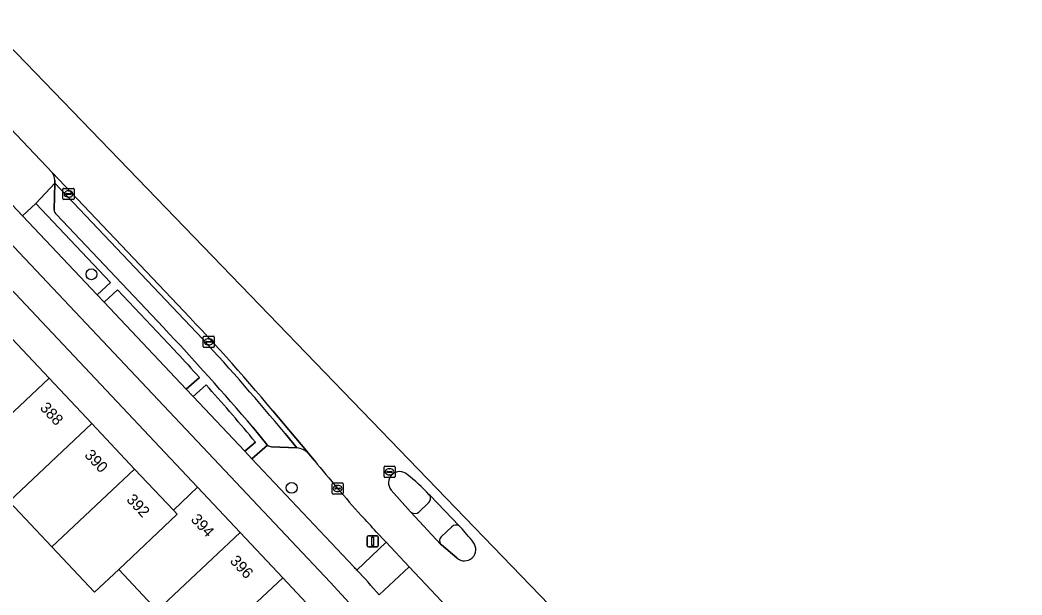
# Model space of a CAD drawing. Extents: x 162542 to 163147, y 380779 to 381521.
# Drawn here: x 163001.1 to 163091.3, y 381334.6 to 381386.3 of the extents above; entities that cross this region are included whole.
import ezdxf

# ---------------------------------------------------------------- set-up
doc = ezdxf.new("R2010")
doc.units = 0
for name, color, linetype in [('IMGEO_Berm_groen', 7, 'Continuous'), ('IMGEO_Boom', 7, 'Continuous'), ('IMGEO_Erf', 7, 'Continuous'), ('IMGEO_Fietspad_gesloten', 7, 'Continuous'), ('IMGEO_Kolk', 7, 'Continuous'), ('IMGEO_Lichtmast', 7, 'Continuous'), ('IMGEO_Pand', 7, 'Continuous'), ('IMGEO_Pand_nummerreeks', 7, 'Continuous'), ('IMGEO_Parkeervlak_open', 7, 'Continuous'), ('IMGEO_Rijbaan_lokaal_gesloten', 7, 'Continuous'), ('IMGEO_Rioolput', 7, 'Continuous'), ('IMGEO_Verkeerseiland_gesloten', 7, 'Continuous'), ('IMGEO_Verkeerseiland_open', 7, 'Continuous'), ('IMGEO_Voetpad_open', 7, 'Continuous')]:
    doc.layers.add(name, color=color, linetype=linetype)

msp = doc.modelspace()

# ---------------------------------------------------------------- linework, layer by layer
at = {"layer": 'IMGEO_Berm_groen'}
msp.add_lwpolyline([(163001.343, 381368.717), (163001.359, 381368.7), (163008.068, 381361.589), (163009.263, 381362.691), (163002.548, 381369.822)], close=True, dxfattribs=at)
for points in [[(163015, 381356.658), (163009.899, 381362.043), (163008.689, 381360.93)], [(163008.689, 381360.93), (163016.071, 381353.106), (163017.275, 381354.148), (163016.996, 381354.461)], [(163018.13, 381353.194), (163017.878, 381353.489), (163016.694, 381352.446)], [(163016.694, 381352.446), (163021.345, 381347.516), (163022.301, 381348.339)], [(163023.401, 381348.073), (163021.974, 381346.849), (163031.153, 381337.12)], [(163026.038, 381347.818), (163023.765, 381347.927)], [(163027.615, 381346.683), (163027.099, 381347.303)], [(163031.427, 381336.835), (163034.054, 381339.326), (163033.166, 381340.268)], [(163036.14, 381337.114), (163033.423, 381334.589)], [(163034.994, 381332.569), (163036.954, 381329.69), (163039.397, 381331.964), (163040.243, 381332.751), (163040.03, 381332.988), (163036.14, 381337.114)]]:
    msp.add_lwpolyline(points, dxfattribs=at)
for centre, radius, start, end in [((163769.946, 382040.53), 1018.638, 222.172031, 222.338991), ((162906.174, 381252.792), 150.382, 39.44693, 41.88576), ((163023.797, 381348.534), 0.608, 229.32648, 266.96219), ((163025.917, 381346.217), 1.605, 42.55538, 85.66157), ((163138.931, 381437.049), 143.379, 219.06966, 221.66613), ((163004.62, 381315.447), 37.828, 41.00694, 44.0175), ((163018.096, 381324.292), 18.304, 43.25391, 44.49145)]:
    msp.add_arc(centre, radius, start, end, dxfattribs=at)
at = {"layer": 'IMGEO_Boom'}
for centre in [(163007.555, 381363.448), (163025.565, 381344.226)]:
    msp.add_circle(centre, 0.489, dxfattribs=at)
at = {"layer": 'IMGEO_Erf'}
msp.add_lwpolyline([(162979.403, 381384.293), (162977.224, 381382.241), (162980.684, 381378.567), (162984.527, 381374.486), (162988.371, 381370.406), (162992.214, 381366.325), (162996.057, 381362.245), (162999.9, 381358.164), (163003.743, 381354.083), (163007.586, 381350.003), (163011.43, 381345.922), (163014.925, 381342.211), (163017.091, 381344.278)], close=True, dxfattribs=at)
msp.add_lwpolyline([(162998.819, 381311.374), (163002.302, 381307.676), (163007.562, 381312.631), (163011.833, 381308.097), (163020, 381315.783), (163015.727, 381320.313), (163020.969, 381325.257), (163017.318, 381329.129), (163013.478, 381333.2), (163010.004, 381336.883), (163007.826, 381334.828), (163003.983, 381338.909), (163000.14, 381342.989)], dxfattribs=at)
at = {"layer": 'IMGEO_Fietspad_gesloten'}
for points in [[(162964.015, 381404.795), (162964.692, 381404.043), (162999.586, 381366.961), (163029.021, 381335.741), (163031.061, 381333.507), (163031.58, 381332.883)], [(163001.359, 381368.7), (163001.343, 381368.717), (162986.938, 381384.034)], [(163031.153, 381337.12), (163021.974, 381346.849), (163021.345, 381347.516), (163016.694, 381352.446), (163016.071, 381353.106), (163008.689, 381360.93), (163008.068, 381361.589), (163001.359, 381368.7)]]:
    msp.add_lwpolyline(points, dxfattribs=at)
for centre, radius, start, end in [((163018.096, 381324.292), 18.304, 43.25391, 44.49145), ((163001.315, 381308.065), 41.647, 39.55985, 43.69456)]:
    msp.add_arc(centre, radius, start, end, dxfattribs=at)
at = {"layer": 'IMGEO_Kolk'}
for p, q in [((163004.995, 381370.244), (163004.995, 381371.096)), ((163005.07, 381371.17), (163005.922, 381371.17)), ((163005.254, 381370.664), (163005.254, 381370.676)), ((163005.692, 381370.627), (163005.294, 381370.627)), ((163005.297, 381370.713), (163005.695, 381370.713)), ((163005.506, 381370.39), (163005.481, 381370.39)), ((163005.483, 381370.95), (163005.508, 381370.95)), ((163005.738, 381370.676), (163005.738, 381370.664)), ((163005.996, 381371.096), (163005.996, 381370.244)), ((163005.922, 381370.17), (163005.07, 381370.17)), ((163017.601, 381356.939), (163017.601, 381357.791)), ((163017.676, 381357.865), (163018.528, 381357.865)), ((163018.602, 381357.791), (163018.602, 381356.939)), ((163018.528, 381356.865), (163017.676, 381356.865)), ((163017.86, 381357.359), (163017.86, 381357.371)), ((163018.298, 381357.322), (163017.9, 381357.322)), ((163017.903, 381357.408), (163018.301, 381357.408)), ((163018.112, 381357.085), (163018.087, 381357.085)), ((163018.089, 381357.645), (163018.114, 381357.645)), ((163018.344, 381357.371), (163018.344, 381357.359)), ((163029.202, 381343.744), (163029.202, 381344.596)), ((163029.277, 381344.67), (163030.129, 381344.67)), ((163029.69, 381344.45), (163029.715, 381344.45)), ((163030.203, 381344.596), (163030.203, 381343.744)), ((163030.129, 381343.67), (163029.277, 381343.67)), ((163029.461, 381344.164), (163029.461, 381344.176)), ((163029.899, 381344.127), (163029.501, 381344.127)), ((163029.504, 381344.213), (163029.902, 381344.213)), ((163029.713, 381343.89), (163029.688, 381343.89)), ((163029.945, 381344.176), (163029.945, 381344.164))]:
    msp.add_line(p, q, dxfattribs=at)
for points in [[(163004.995, 381370.244), (163004.995, 381371.096)], [(163005.07, 381371.17), (163005.922, 381371.17)], [(163005.996, 381371.096), (163005.996, 381370.244)], [(163005.922, 381370.17), (163005.07, 381370.17)], [(163017.601, 381356.939), (163017.601, 381357.791)], [(163017.676, 381357.865), (163018.528, 381357.865)], [(163018.602, 381357.791), (163018.602, 381356.939)], [(163018.528, 381356.865), (163017.676, 381356.865)], [(163029.202, 381343.744), (163029.202, 381344.596)], [(163029.277, 381344.67), (163030.129, 381344.67)], [(163030.203, 381344.596), (163030.203, 381343.744)], [(163030.129, 381343.67), (163029.277, 381343.67)]]:
    msp.add_lwpolyline(points, dxfattribs=at)
for centre, radius, start, end in [((163005.072, 381371.094), 0.0765, 91.55205, 178.44795), ((163005.072, 381371.094), 0.0765, 91.55205, 178.44795), ((163005.294, 381370.673), 0.0403, 85.87752, 175.75265), ((163005.291, 381370.663), 0.0366, 178.93798, 274.71019), ((163005.695, 381370.67), 0.043, 264.86636, 352.45326), ((163005.699, 381370.675), 0.0386, 1.73085, 96.63898), ((163005.92, 381371.094), 0.0765, 1.55205, 88.44795), ((163005.92, 381371.094), 0.0765, 1.55205, 88.44795), ((163005.072, 381370.246), 0.0765, 181.55205, 268.44795), ((163005.072, 381370.246), 0.0765, 181.55205, 268.44795), ((163005.92, 381370.246), 0.0765, 271.55205, 358.44795), ((163005.92, 381370.246), 0.0765, 271.55205, 358.44795), ((163017.678, 381357.789), 0.0765, 91.55205, 178.44795), ((163017.678, 381357.789), 0.0765, 91.55205, 178.44795), ((163018.526, 381357.789), 0.0765, 1.55205, 88.44795), ((163018.526, 381357.789), 0.0765, 1.55205, 88.44795), ((163017.678, 381356.941), 0.0765, 181.55205, 268.44795), ((163017.678, 381356.941), 0.0765, 181.55205, 268.44795), ((163017.9, 381357.368), 0.0403, 85.87752, 175.75265), ((163017.897, 381357.358), 0.0366, 178.93798, 274.71019), ((163018.301, 381357.365), 0.043, 264.86636, 352.45326), ((163018.305, 381357.37), 0.0386, 1.73085, 96.63898), ((163018.526, 381356.941), 0.0765, 271.55205, 358.44795), ((163018.526, 381356.941), 0.0765, 271.55205, 358.44795), ((163029.279, 381344.594), 0.0765, 91.55205, 178.44795), ((163029.279, 381344.594), 0.0765, 91.55205, 178.44795), ((163030.127, 381344.594), 0.0765, 1.55205, 88.44795), ((163030.127, 381344.594), 0.0765, 1.55205, 88.44795), ((163029.279, 381343.746), 0.0765, 181.55205, 268.44795), ((163029.279, 381343.746), 0.0765, 181.55205, 268.44795), ((163029.501, 381344.173), 0.0403, 85.87752, 175.75265), ((163029.498, 381344.163), 0.0366, 178.93798, 274.71019), ((163029.902, 381344.17), 0.043, 264.86636, 352.45326), ((163029.906, 381344.175), 0.0386, 1.73085, 96.63898), ((163030.127, 381343.746), 0.0765, 271.55205, 358.44795), ((163030.127, 381343.746), 0.0765, 271.55205, 358.44795)]:
    msp.add_arc(centre, radius, start, end, dxfattribs=at)
for centre, major_axis, ratio, start_param, end_param in [((163005.482, 381370.67), (-0.387, 0.002), 0.722429, 4.712389, 7.853982), ((163005.507, 381370.67), (-0.39, 0.002), 0.717154, 1.570796, 4.712389), ((163018.088, 381357.365), (-0.387, 0.002), 0.722429, 4.712389, 7.853982), ((163018.113, 381357.365), (-0.39, 0.002), 0.717154, 1.570796, 4.712389), ((163029.689, 381344.17), (-0.387, 0.002), 0.722429, 4.712389, 7.853982), ((163029.714, 381344.17), (-0.39, 0.002), 0.717154, 1.570796, 4.712389)]:
    msp.add_ellipse(centre, major_axis=major_axis, ratio=ratio, start_param=start_param, end_param=end_param, dxfattribs=at)
at = {"layer": 'IMGEO_Lichtmast'}
for p, q in [((163032.366, 381339.013), (163032.366, 381339.813)), ((163032.366, 381339.813), (163032.366, 381339.013)), ((163032.466, 381339.913), (163033.256, 381339.913)), ((163033.256, 381339.913), (163032.466, 381339.913)), ((163033.356, 381339.813), (163033.356, 381339.013)), ((163033.356, 381339.013), (163033.356, 381339.813)), ((163033.256, 381338.913), (163032.466, 381338.913)), ((163032.466, 381338.913), (163033.256, 381338.913))]:
    msp.add_line(p, q, dxfattribs=at)
msp.add_lwpolyline([(163032.786, 381339.788), (163032.936, 381339.788), (163032.936, 381339.038), (163032.786, 381339.038), (163032.786, 381339.788)], dxfattribs=at)
for centre, start, end in [((163032.466, 381339.813), 90, 180), ((163032.466, 381339.813), 90, 180), ((163033.256, 381339.813), 0, 90), ((163033.256, 381339.813), 360, 90), ((163032.466, 381339.013), 180, 270), ((163032.466, 381339.013), 180, 270), ((163033.256, 381339.013), 270, 0), ((163033.256, 381339.013), 270, 0)]:
    msp.add_arc(centre, 0.1, start, end, dxfattribs=at)
at = {"layer": 'IMGEO_Pand'}
for points in [[(163003.743, 381354.083), (162999.9, 381358.164), (162992.453, 381351.15), (162992.619, 381350.974), (162990.08, 381348.581), (162993.944, 381344.479), (162996.484, 381346.871), (162996.296, 381347.07)], [(163007.586, 381350.003), (163003.743, 381354.083), (162996.296, 381347.07), (162996.484, 381346.871), (163000.14, 381342.989)], [(163011.43, 381345.922), (163007.586, 381350.003), (163000.14, 381342.989), (163003.983, 381338.909)], [(163015.267, 381341.848), (163014.925, 381342.211), (163011.43, 381345.922), (163003.983, 381338.909), (163007.826, 381334.828), (163010.004, 381336.883)], [(163020.924, 381340.201), (163017.091, 381344.278), (163014.925, 381342.211), (163015.267, 381341.848), (163010.004, 381336.883), (163013.478, 381333.2)], [(163024.758, 381336.124), (163020.924, 381340.201), (163013.478, 381333.2), (163017.318, 381329.129)], [(163028.591, 381332.047), (163024.758, 381336.124), (163017.318, 381329.129), (163020.969, 381325.257), (163024.442, 381328.532), (163024.636, 381328.326)]]:
    msp.add_lwpolyline(points, close=True, dxfattribs=at)
at = {"layer": 'IMGEO_Parkeervlak_open'}
for points in [[(163015.298, 381360.715), (163004.055, 381372.57)], [(163004.254, 381371.639), (163004.199, 381369.249)], [(163004.26, 381371.912), (163004.254, 381371.639), (163017.563, 381357.611)], [(163017.563, 381357.611), (163004.254, 381371.639)], [(163004.406, 381368.816), (163014.042, 381358.641)], [(163027.099, 381347.303), (163026.885, 381347.561), (163023.881, 381351.155)], [(163022.068, 381349.677), (163023.343, 381348.13)], [(163023.765, 381347.927), (163026.038, 381347.818), (163024.966, 381349.115)], [(163024.966, 381349.115), (163026.038, 381347.818)]]:
    msp.add_lwpolyline(points, dxfattribs=at)
for centre, radius, start, end in [((163003.017, 381371.886), 1.243, 1.21544, 33.39342), ((163004.757, 381369.25), 0.558, 180.06698, 231.03422), ((162871.012, 381222.542), 199.776, 40.07493, 43.76027), ((162845.011, 381199.223), 232.348, 40.35628, 43.32365), ((162865.367, 381217.521), 206.854, 39.50646, 42.62815), ((162865.367, 381217.521), 206.854, 39.50646, 42.62815), ((163023.699, 381348.434), 0.468, 220.51049, 230.48593), ((163023.797, 381348.534), 0.608, 229.32648, 266.96219), ((163025.917, 381346.217), 1.605, 42.55538, 85.66157)]:
    msp.add_arc(centre, radius, start, end, dxfattribs=at)
at = {"layer": 'IMGEO_Rijbaan_lokaal_gesloten'}
for points in [[(163141.564, 381223.918), (163141.714, 381223.722), (163141.716, 381223.732), (163143.693, 381232.736), (163074.793, 381306.702), (162967.157, 381418.214), (162963.914, 381421.653), (162887.11, 381503.092)], [(162894.784, 381488.107), (162915.056, 381466.638), (162958.147, 381421.118), (162959.133, 381420.073), (162960.647, 381418.489), (162968.965, 381409.691), (162969.089, 381409.559), (162991.047, 381386.293), (163004.055, 381372.57), (163015.298, 381360.715)], [(163023.881, 381351.155), (163026.885, 381347.561), (163027.099, 381347.303), (163027.615, 381346.683)], [(163040.407, 381337.929), (163039.039, 381339.09), (163038.962, 381339.173), (163036.282, 381342.053), (163036.254, 381342.083), (163034.515, 381344.031)], [(163037.908, 381343.644), (163038.021, 381343.527), (163040.639, 381340.8)], [(163040.639, 381340.8), (163040.736, 381340.699)], [(163033.166, 381340.268), (163034.054, 381339.326), (163036.14, 381337.114), (163040.03, 381332.988), (163040.243, 381332.751), (163049.141, 381323.372), (163053.151, 381319.106), (163053.29, 381318.96), (163055.379, 381316.759), (163060.637, 381311.22), (163089.409, 381280.927), (163123.991, 381244.438), (163130.042, 381238.078), (163132.32, 381235.655), (163132.381, 381235.591), (163135.023, 381232.803), (163135.55, 381232.237), (163138.452, 381229.126)]]:
    msp.add_lwpolyline(points, dxfattribs=at)
for centre, radius, start, end in [((162871.012, 381222.542), 199.776, 40.07493, 43.76027), ((163138.931, 381437.049), 143.379, 219.06966, 221.66613), ((163035.276, 381344.687), 1.005, 46.47956, 220.73395), ((163025.131, 381331.596), 17.561, 43.31838, 51.89655), ((163004.62, 381315.447), 37.828, 41.00694, 44.0175), ((163025.278, 381326.371), 21.077, 37.96473, 42.82781), ((163041.101, 381338.685), 1.027, 227.4489, 39.38639)]:
    msp.add_arc(centre, radius, start, end, dxfattribs=at)
at = {"layer": 'IMGEO_Rioolput'}
for p, q in [((163033.871, 381345.239), (163033.871, 381346.091)), ((163033.946, 381346.165), (163034.798, 381346.165)), ((163034.872, 381346.091), (163034.872, 381345.239)), ((163034.798, 381345.165), (163033.946, 381345.165)), ((163034.13, 381345.659), (163034.13, 381345.671)), ((163034.568, 381345.622), (163034.17, 381345.622)), ((163034.173, 381345.708), (163034.571, 381345.708)), ((163034.382, 381345.385), (163034.357, 381345.385)), ((163034.359, 381345.945), (163034.384, 381345.945)), ((163034.614, 381345.671), (163034.614, 381345.659))]:
    msp.add_line(p, q, dxfattribs=at)
for points in [[(163033.871, 381345.239), (163033.871, 381346.091)], [(163033.946, 381346.165), (163034.798, 381346.165)], [(163034.872, 381346.091), (163034.872, 381345.239)], [(163034.798, 381345.165), (163033.946, 381345.165)]]:
    msp.add_lwpolyline(points, dxfattribs=at)
for centre, radius, start, end in [((163033.948, 381346.089), 0.0765, 91.55205, 178.44795), ((163033.948, 381346.089), 0.0765, 91.55205, 178.44795), ((163034.796, 381346.089), 0.0765, 1.55205, 88.44795), ((163034.796, 381346.089), 0.0765, 1.55205, 88.44795), ((163033.948, 381345.241), 0.0765, 181.55205, 268.44795), ((163033.948, 381345.241), 0.0765, 181.55205, 268.44795), ((163034.17, 381345.668), 0.0403, 85.87752, 175.75265), ((163034.167, 381345.658), 0.0366, 178.93798, 274.71019), ((163034.571, 381345.665), 0.043, 264.86636, 352.45326), ((163034.575, 381345.67), 0.0386, 1.73085, 96.63898), ((163034.796, 381345.241), 0.0765, 271.55205, 358.44795), ((163034.796, 381345.241), 0.0765, 271.55205, 358.44795)]:
    msp.add_arc(centre, radius, start, end, dxfattribs=at)
for centre, major_axis, ratio, start_param, end_param in [((163034.358, 381345.665), (-0.387, 0.002), 0.722429, 4.712389, 7.853982), ((163034.383, 381345.665), (-0.39, 0.002), 0.717154, 1.570796, 4.712389)]:
    msp.add_ellipse(centre, major_axis=major_axis, ratio=ratio, start_param=start_param, end_param=end_param, dxfattribs=at)
at = {"layer": 'IMGEO_Verkeerseiland_gesloten'}
for points in [[(163034.515, 381344.031), (163036.254, 381342.083), (163036.282, 381342.053)], [(163038.021, 381343.527), (163037.908, 381343.644)], [(163037.012, 381342.054), (163037.903, 381342.905)], [(163039.969, 381340.725), (163039.003, 381339.814)], [(163040.736, 381340.699), (163040.639, 381340.8)], [(163038.962, 381339.173), (163039.039, 381339.09), (163040.407, 381337.929)]]:
    msp.add_lwpolyline(points, dxfattribs=at)
for centre, radius, start, end in [((163035.276, 381344.687), 1.005, 46.47956, 220.73395), ((163025.131, 381331.596), 17.561, 43.31838, 51.89655), ((163037.488, 381343.306), 0.577, 315.97456, 22.54151), ((163036.646, 381342.445), 0.535, 227.0731, 313.08387), ((163040.351, 381340.339), 0.543, 58.03987, 134.73436), ((163025.278, 381326.371), 21.077, 37.96473, 42.82781), ((163039.349, 381339.47), 0.488, 135.14869, 217.53171), ((163041.101, 381338.685), 1.027, 227.4489, 39.38639)]:
    msp.add_arc(centre, radius, start, end, dxfattribs=at)
at = {"layer": 'IMGEO_Verkeerseiland_open'}
for points in [[(163004.199, 381369.249), (163004.254, 381371.639), (163002.548, 381369.822), (163009.263, 381362.691), (163008.068, 381361.589), (163008.689, 381360.93), (163009.899, 381362.043), (163015, 381356.658)], [(163014.042, 381358.641), (163004.406, 381368.816)], [(163016.996, 381354.461), (163017.275, 381354.148), (163016.071, 381353.106), (163016.694, 381352.446), (163017.878, 381353.489), (163018.13, 381353.194)], [(163023.343, 381348.13), (163022.068, 381349.677)], [(163022.301, 381348.339), (163021.345, 381347.516), (163021.974, 381346.849), (163023.401, 381348.073)]]:
    msp.add_lwpolyline(points, dxfattribs=at)
for centre, radius, start, end in [((163004.757, 381369.25), 0.558, 180.06698, 231.03422), ((162845.011, 381199.223), 232.348, 40.35628, 43.32365), ((163769.946, 382040.53), 1018.638, 222.172031, 222.338991), ((162906.174, 381252.792), 150.382, 39.44693, 41.88576), ((163023.699, 381348.434), 0.468, 220.51049, 230.48593)]:
    msp.add_arc(centre, radius, start, end, dxfattribs=at)
at = {"layer": 'IMGEO_Voetpad_open'}
for points in [[(163031.58, 381332.883), (163031.061, 381333.507), (163029.021, 381335.741), (162999.586, 381366.961), (162964.692, 381404.043), (162964.015, 381404.795)], [(162990.394, 381386.59), (162990.12, 381386.604), (162988.083, 381385.134), (162986.938, 381384.034), (163001.343, 381368.717), (163002.548, 381369.822), (163004.254, 381371.639), (163004.26, 381371.912)], [(163004.055, 381372.57), (162991.047, 381386.293)], [(162979.403, 381384.293), (163017.091, 381344.278), (163020.924, 381340.201), (163024.758, 381336.124), (163028.591, 381332.047), (163032.668, 381327.711), (163035.234, 381325.026), (163035.104, 381324.904), (163036.378, 381323.549), (163035.69, 381322.903), (163038.25, 381320.184), (163039.117, 381319.302), (163038.344, 381318.566), (163038.325, 381318.547), (163039.607, 381317.221), (163039.714, 381317.322), (163042.231, 381314.618), (163043.678, 381315.982), (163047.581, 381311.832), (163059.616, 381299.052), (163089.827, 381266.935)], [(163040.639, 381340.8), (163038.021, 381343.527)], [(163037.903, 381342.905), (163037.012, 381342.054)], [(163036.282, 381342.053), (163038.962, 381339.173)], [(163039.003, 381339.814), (163039.969, 381340.725)], [(163036.14, 381337.114), (163034.054, 381339.326), (163031.427, 381336.835)], [(163033.423, 381334.589), (163036.14, 381337.114)]]:
    msp.add_lwpolyline(points, dxfattribs=at)
for centre, radius, start, end in [((163003.017, 381371.886), 1.243, 1.21544, 33.39342), ((163037.488, 381343.306), 0.577, 315.97456, 22.54151), ((163036.646, 381342.445), 0.535, 227.0731, 313.08387), ((163040.351, 381340.339), 0.543, 58.03987, 134.73436), ((163039.349, 381339.47), 0.488, 135.14869, 217.53171), ((163001.315, 381308.065), 41.647, 39.55985, 43.69456)]:
    msp.add_arc(centre, radius, start, end, dxfattribs=at)

# ---------------------------------------------------------------- texts
at = {"layer": 'IMGEO_Pand_nummerreeks'}
for s, rotation, p in [('388', 313.28102, (163002.86, 381351.375)), ('390', 313.28102, (163006.867, 381347.12)), ('392', 313.28102, (163010.643, 381343.111)), ('394', 313.23518, (163016.432, 381341.329)), ('396', 313.23518, (163019.946, 381337.592))]:
    msp.add_text(s, height=1, rotation=rotation, dxfattribs=at).set_placement(p)

doc.saveas('drawing.dxf')
